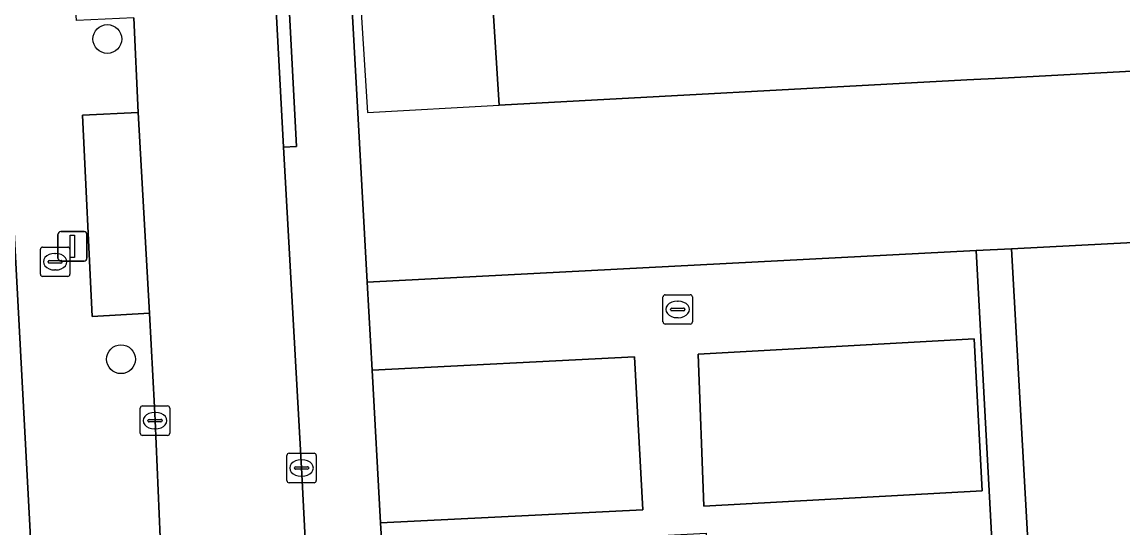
# Model space of a CAD drawing. Extents: x 158086 to 159499, y 382904 to 383981.
# Drawn here: x 158597.73 to 158635.13, y 383475.62 to 383492.81 of the extents above; entities that cross this region are included whole.
import ezdxf

# ---------------------------------------------------------------- set-up
doc = ezdxf.new("R2010")
doc.units = 0
for name, color, linetype in [('IMGEO_Boom', 7, 'Continuous'), ('IMGEO_Brandkraan', 7, 'Continuous'), ('IMGEO_Erf', 7, 'Continuous'), ('IMGEO_Groenvoorziening', 7, 'Continuous'), ('IMGEO_Kolk', 7, 'Continuous'), ('IMGEO_Lichtmast', 7, 'Continuous'), ('IMGEO_Pand', 7, 'Continuous'), ('IMGEO_Pand_overbouw', 7, 'Continuous'), ('IMGEO_Parkeervlak_open', 7, 'Continuous'), ('IMGEO_Rijbaan_lokaal_open', 7, 'Continuous'), ('IMGEO_Voetpad_open', 7, 'Continuous')]:
    doc.layers.add(name, color=color, linetype=linetype)

msp = doc.modelspace()

# ---------------------------------------------------------------- linework, layer by layer
at = {"layer": 'IMGEO_Boom'}
for centre in [(158600.624, 383492.237), (158601.088, 383481.357)]:
    msp.add_circle(centre, 0.489, dxfattribs=at)
at = {"layer": 'IMGEO_Brandkraan'}
for p, q in [((158598.352, 383484.243), (158598.352, 383485.095)), ((158598.427, 383485.169), (158599.279, 383485.169)), ((158599.353, 383485.095), (158599.353, 383484.243)), ((158598.611, 383484.663), (158598.611, 383484.675)), ((158599.049, 383484.626), (158598.651, 383484.626)), ((158598.654, 383484.712), (158599.052, 383484.712)), ((158598.84, 383484.949), (158598.865, 383484.949)), ((158599.095, 383484.675), (158599.095, 383484.663)), ((158598.863, 383484.389), (158598.838, 383484.389)), ((158599.279, 383484.169), (158598.427, 383484.169))]:
    msp.add_line(p, q, dxfattribs=at)
for points in [[(158598.352, 383484.243), (158598.352, 383485.095)], [(158598.427, 383485.169), (158599.279, 383485.169)], [(158599.353, 383485.095), (158599.353, 383484.243)], [(158599.279, 383484.169), (158598.427, 383484.169)]]:
    msp.add_lwpolyline(points, dxfattribs=at)
for centre, radius, start, end in [((158598.429, 383485.093), 0.0765, 91.552, 178.448), ((158598.429, 383485.093), 0.0765, 91.552, 178.448), ((158599.277, 383485.093), 0.0765, 1.552, 88.448), ((158599.277, 383485.093), 0.0765, 1.552, 88.448), ((158598.651, 383484.672), 0.0403, 85.8775, 175.7526), ((158598.648, 383484.662), 0.0366, 178.938, 274.7102), ((158599.052, 383484.669), 0.043, 264.8664, 352.4533), ((158599.056, 383484.674), 0.0386, 1.7309, 96.639), ((158598.429, 383484.245), 0.0765, 181.552, 268.448), ((158598.429, 383484.245), 0.0765, 181.552, 268.448), ((158599.277, 383484.245), 0.0765, 271.552, 358.448), ((158599.277, 383484.245), 0.0765, 271.552, 358.448)]:
    msp.add_arc(centre, radius, start, end, dxfattribs=at)
for centre, major_axis, ratio, start_param, end_param in [((158598.839, 383484.669), (-0.387, 0.002), 0.722429, 4.712389, 7.853982), ((158598.864, 383484.669), (-0.39, 0.002), 0.717154, 1.570796, 4.712389)]:
    msp.add_ellipse(centre, major_axis=major_axis, ratio=ratio, start_param=start_param, end_param=end_param, dxfattribs=at)
at = {"layer": 'IMGEO_Erf'}
for points in [[(158608.564, 383500), (158609.453, 383483.978), (158630.141, 383485.048), (158631.344, 383485.11), (158642.872, 383485.706), (158642.554, 383491.534), (158631.02, 383490.909), (158629.826, 383490.845), (158613.939, 383489.984), (158613.305, 383500)], [(158596.553, 383455.707), (158598.535, 383465.518), (158597.492, 383485.05)]]:
    msp.add_lwpolyline(points, dxfattribs=at)
at = {"layer": 'IMGEO_Groenvoorziening'}
msp.add_lwpolyline([(158609.907, 383475.799), (158618.815, 383476.241), (158618.529, 383481.434), (158609.619, 383480.991)], close=True, dxfattribs=at)
at = {"layer": 'IMGEO_Kolk'}
for p, q in [((158619.502, 383482.623), (158619.502, 383483.475)), ((158619.577, 383483.549), (158620.429, 383483.549)), ((158620.503, 383483.475), (158620.503, 383482.623)), ((158619.804, 383483.092), (158620.202, 383483.092)), ((158619.99, 383483.329), (158620.015, 383483.329)), ((158619.761, 383483.043), (158619.761, 383483.055)), ((158620.199, 383483.006), (158619.801, 383483.006)), ((158620.013, 383482.769), (158619.988, 383482.769)), ((158620.245, 383483.055), (158620.245, 383483.043)), ((158620.429, 383482.549), (158619.577, 383482.549)), ((158601.82, 383479.77), (158602.672, 383479.77)), ((158601.745, 383478.844), (158601.745, 383479.696)), ((158602.233, 383479.55), (158602.258, 383479.55)), ((158602.746, 383479.696), (158602.746, 383478.844)), ((158602.004, 383479.264), (158602.004, 383479.276)), ((158602.442, 383479.227), (158602.044, 383479.227)), ((158602.047, 383479.313), (158602.445, 383479.313)), ((158602.256, 383478.99), (158602.231, 383478.99)), ((158602.488, 383479.276), (158602.488, 383479.264)), ((158602.672, 383478.77), (158601.82, 383478.77)), ((158606.722, 383477.236), (158606.722, 383478.088)), ((158606.797, 383478.162), (158607.649, 383478.162)), ((158607.21, 383477.942), (158607.235, 383477.942)), ((158607.723, 383478.088), (158607.723, 383477.236)), ((158606.981, 383477.656), (158606.981, 383477.668)), ((158607.419, 383477.619), (158607.021, 383477.619)), ((158607.024, 383477.705), (158607.422, 383477.705)), ((158607.465, 383477.668), (158607.465, 383477.656)), ((158607.649, 383477.162), (158606.797, 383477.162)), ((158607.233, 383477.382), (158607.208, 383477.382))]:
    msp.add_line(p, q, dxfattribs=at)
for points in [[(158619.502, 383482.623), (158619.502, 383483.475)], [(158619.577, 383483.549), (158620.429, 383483.549)], [(158620.503, 383483.475), (158620.503, 383482.623)], [(158620.429, 383482.549), (158619.577, 383482.549)], [(158601.82, 383479.77), (158602.672, 383479.77)], [(158601.745, 383478.844), (158601.745, 383479.696)], [(158602.746, 383479.696), (158602.746, 383478.844)], [(158602.672, 383478.77), (158601.82, 383478.77)], [(158606.722, 383477.236), (158606.722, 383478.088)], [(158606.797, 383478.162), (158607.649, 383478.162)], [(158607.723, 383478.088), (158607.723, 383477.236)], [(158607.649, 383477.162), (158606.797, 383477.162)]]:
    msp.add_lwpolyline(points, dxfattribs=at)
for centre, radius, start, end in [((158619.579, 383483.473), 0.0765, 91.552, 178.448), ((158619.579, 383483.473), 0.0765, 91.552, 178.448), ((158620.427, 383483.473), 0.0765, 1.552, 88.448), ((158620.427, 383483.473), 0.0765, 1.552, 88.448), ((158619.801, 383483.052), 0.0403, 85.8775, 175.7526), ((158620.206, 383483.054), 0.0386, 1.7309, 96.639), ((158619.798, 383483.042), 0.0366, 178.938, 274.7102), ((158620.202, 383483.049), 0.043, 264.8664, 352.4533), ((158619.579, 383482.625), 0.0765, 181.552, 268.448), ((158619.579, 383482.625), 0.0765, 181.552, 268.448), ((158620.427, 383482.625), 0.0765, 271.552, 358.448), ((158620.427, 383482.625), 0.0765, 271.552, 358.448), ((158601.822, 383479.694), 0.0765, 91.552, 178.448), ((158601.822, 383479.694), 0.0765, 91.552, 178.448), ((158602.67, 383479.694), 0.0765, 1.552, 88.448), ((158602.67, 383479.694), 0.0765, 1.552, 88.448), ((158602.044, 383479.273), 0.0403, 85.8775, 175.7526), ((158602.041, 383479.263), 0.0366, 178.938, 274.7102), ((158602.445, 383479.27), 0.043, 264.8664, 352.4533), ((158602.449, 383479.275), 0.0386, 1.7309, 96.639), ((158601.822, 383478.846), 0.0765, 181.552, 268.448), ((158601.822, 383478.846), 0.0765, 181.552, 268.448), ((158602.67, 383478.846), 0.0765, 271.552, 358.448), ((158602.67, 383478.846), 0.0765, 271.552, 358.448), ((158606.799, 383478.086), 0.0765, 91.552, 178.448), ((158606.799, 383478.086), 0.0765, 91.552, 178.448), ((158607.647, 383478.086), 0.0765, 1.552, 88.448), ((158607.647, 383478.086), 0.0765, 1.552, 88.448), ((158607.021, 383477.665), 0.0403, 85.8775, 175.7526), ((158607.018, 383477.655), 0.0366, 178.938, 274.7102), ((158607.422, 383477.662), 0.043, 264.8664, 352.4533), ((158607.426, 383477.667), 0.0386, 1.7309, 96.639), ((158606.799, 383477.238), 0.0765, 181.552, 268.448), ((158606.799, 383477.238), 0.0765, 181.552, 268.448), ((158607.647, 383477.238), 0.0765, 271.552, 358.448), ((158607.647, 383477.238), 0.0765, 271.552, 358.448)]:
    msp.add_arc(centre, radius, start, end, dxfattribs=at)
for centre, major_axis, ratio, start_param, end_param in [((158619.989, 383483.049), (-0.387, 0.002), 0.722429, 4.712389, 7.853982), ((158620.014, 383483.049), (-0.39, 0.002), 0.717154, 1.570796, 4.712389), ((158602.232, 383479.27), (-0.387, 0.002), 0.722429, 4.712389, 7.853982), ((158602.257, 383479.27), (-0.39, 0.002), 0.717154, 1.570796, 4.712389), ((158607.209, 383477.662), (-0.387, 0.002), 0.722429, 4.712389, 7.853982), ((158607.234, 383477.662), (-0.39, 0.002), 0.717154, 1.570796, 4.712389)]:
    msp.add_ellipse(centre, major_axis=major_axis, ratio=ratio, start_param=start_param, end_param=end_param, dxfattribs=at)
at = {"layer": 'IMGEO_Lichtmast'}
for p, q in [((158598.943, 383484.792), (158598.943, 383485.592)), ((158598.943, 383485.592), (158598.943, 383484.792)), ((158599.043, 383485.692), (158599.833, 383485.692)), ((158599.833, 383485.692), (158599.043, 383485.692)), ((158599.933, 383485.592), (158599.933, 383484.792)), ((158599.933, 383484.792), (158599.933, 383485.592)), ((158599.833, 383484.692), (158599.043, 383484.692)), ((158599.043, 383484.692), (158599.833, 383484.692))]:
    msp.add_line(p, q, dxfattribs=at)
msp.add_lwpolyline([(158599.363, 383485.567), (158599.513, 383485.567), (158599.513, 383484.817), (158599.363, 383484.817), (158599.363, 383485.567)], dxfattribs=at)
for centre, start, end in [((158599.043, 383485.592), 90, 180), ((158599.043, 383485.592), 90, 180), ((158599.833, 383485.592), 0, 90), ((158599.833, 383485.592), 360, 90), ((158599.043, 383484.792), 180, 270), ((158599.043, 383484.792), 180, 270), ((158599.833, 383484.792), 270, 0), ((158599.833, 383484.792), 270, 0)]:
    msp.add_arc(centre, 0.1, start, end, dxfattribs=at)
at = {"layer": 'IMGEO_Pand'}
for points in [[(158643.439, 383491.582), (158644.734, 383491.659), (158644.238, 383500), (158644, 383504.009), (158613.175, 383502.059), (158613.305, 383500), (158613.939, 383489.984), (158629.826, 383490.845), (158631.02, 383490.909), (158642.554, 383491.534)], [(158620.893, 383476.369), (158630.34, 383476.883), (158630.073, 383482.048), (158620.697, 383481.534)]]:
    msp.add_lwpolyline(points, close=True, dxfattribs=at)
at = {"layer": 'IMGEO_Pand_overbouw'}
msp.add_lwpolyline([(158613.939, 383489.984), (158613.305, 383500), (158613.175, 383502.059), (158608.702, 383501.776), (158609.464, 383489.741)], close=True, dxfattribs=at)
at = {"layer": 'IMGEO_Parkeervlak_open'}
msp.add_lwpolyline([(158601.673, 383489.743), (158599.779, 383489.647), (158600.115, 383482.806), (158602.06, 383482.922)], close=True, dxfattribs=at)
at = {"layer": 'IMGEO_Rijbaan_lokaal_open'}
for points in [[(158607.607, 383469.415), (158607.598, 383470.416), (158607.222, 383477.663), (158606.615, 383488.563), (158606.241, 383495.536), (158606.013, 383500), (158605.871, 383502.536), (158605.085, 383516.613), (158604.332, 383531.556), (158604.294, 383532.21), (158604.075, 383535.954)], [(158601.528, 383492.961), (158601.673, 383489.743), (158602.06, 383482.922), (158602.225, 383479.724), (158602.248, 383479.27), (158602.589, 383471.346), (158602.682, 383469.177), (158602.689, 383468.777), (158602.613, 383467.788)]]:
    msp.add_lwpolyline(points, dxfattribs=at)
at = {"layer": 'IMGEO_Voetpad_open'}
for points in [[(158595.015, 383577.001), (158596.929, 383577.033), (158596.83, 383579.058), (158594.841, 383578.942), (158594.665, 383580.73), (158592.169, 383584.383), (158593.612, 383587.565), (158591.554, 383591.767), (158590.347, 383587.05), (158582.919, 383597.717), (158578.168, 383604.68), (158576.159, 383603.317), (158579.136, 383598.942), (158591.872, 383579.897), (158591.909, 383579.25), (158592.05, 383576.787), (158592.687, 383565.654), (158593.057, 383565.667), (158596.657, 383500), (158597.492, 383485.05), (158598.535, 383465.518), (158596.553, 383455.707), (158599.516, 383455.549)], [(158601.347, 383584.473), (158601.748, 383577.901), (158602.483, 383563.627), (158603.307, 383549.063), (158604.075, 383535.954), (158604.294, 383532.21), (158604.332, 383531.556), (158605.085, 383516.613), (158605.871, 383502.536), (158606.314, 383502.571), (158606.449, 383500), (158607.047, 383488.583), (158606.615, 383488.563), (158607.222, 383477.663), (158607.598, 383470.416), (158607.607, 383469.415), (158608.063, 383469.408)], [(158604.879, 383455.262), (158613.57, 383454.901), (158611.62, 383456.769), (158611.254, 383457.128), (158610.926, 383457.449), (158610.292, 383468.876), (158609.959, 383474.874), (158609.907, 383475.799), (158609.619, 383480.991), (158609.453, 383483.978), (158608.564, 383500), (158608.217, 383506.002), (158608.127, 383507.568), (158608.118, 383507.728), (158606.753, 383533.014)], [(158599.887, 383456.502), (158600.107, 383457.326), (158598.832, 383457.639), (158600.883, 383467.612), (158600.582, 383473.768), (158602.589, 383471.346), (158602.248, 383479.27), (158602.225, 383479.724), (158602.06, 383482.922), (158600.115, 383482.806), (158599.779, 383489.647), (158601.673, 383489.743), (158601.528, 383492.961), (158599.578, 383492.861), (158599.087, 383500), (158599.077, 383500.138), (158601.099, 383500.269), (158601.001, 383502.108), (158599.07, 383502.003), (158598.721, 383508.414)]]:
    msp.add_lwpolyline(points, dxfattribs=at)
for points in [[(158605.871, 383502.536), (158606.013, 383500), (158606.241, 383495.536), (158606.615, 383488.563), (158607.047, 383488.583), (158606.449, 383500), (158606.314, 383502.571)], [(158631.655, 383452.715), (158638.66, 383451.771), (158638.28, 383456.476), (158637.621, 383469.091), (158636.944, 383482.39), (158643.959, 383482.788), (158643.439, 383491.582), (158642.554, 383491.534), (158642.872, 383485.706), (158631.344, 383485.11), (158632.191, 383469.919), (158630.728, 383469.807), (158631.397, 383457.895), (158631.727, 383452.978)], [(158609.959, 383474.874), (158620.964, 383475.448), (158620.994, 383474.856), (158630.444, 383475.355), (158630.655, 383471.218), (158630.893, 383471.231), (158630.141, 383485.048), (158609.453, 383483.978), (158609.619, 383480.991), (158618.529, 383481.434), (158618.815, 383476.241), (158609.907, 383475.799)], [(158632.191, 383469.919), (158631.344, 383485.11), (158630.141, 383485.048), (158630.893, 383471.231), (158630.655, 383471.218), (158630.716, 383470.014), (158630.728, 383469.807)], [(158620.893, 383476.369), (158620.697, 383481.534), (158630.073, 383482.048), (158630.34, 383476.883)]]:
    msp.add_lwpolyline(points, close=True, dxfattribs=at)

doc.saveas('drawing.dxf')
